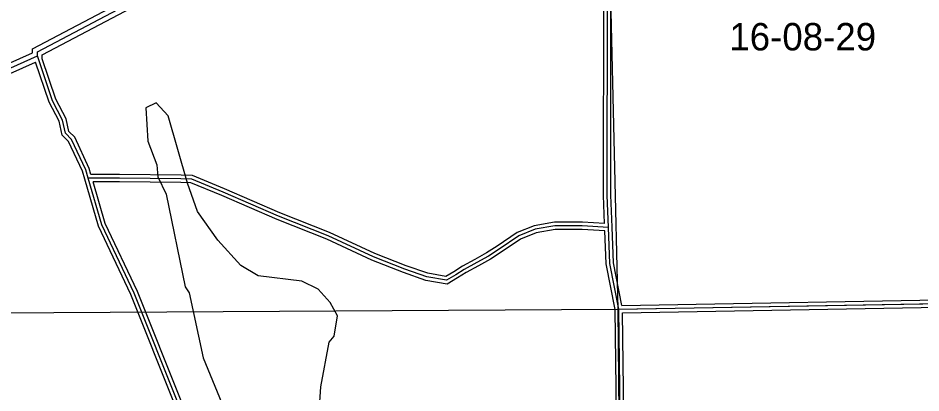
# Model space of a CAD drawing. Extents: x 418523 to 616617, y 1878279 to 2196743.
# Drawn here: x 526595 to 534001, y 1986525 to 1989600 of the extents above; entities that cross this region are included whole.
import ezdxf

# ---------------------------------------------------------------- set-up
doc = ezdxf.new("R2010")
doc.units = 0
for name, color, linetype in [('Level 1', 7, 'Continuous'), ('Level 2', 7, 'Continuous'), ('Level 22', 7, 'Continuous'), ('Level 23', 7, 'Continuous'), ('Level 31', 7, 'Continuous'), ('Level 32', 7, 'Continuous'), ('Level 7', 7, 'Continuous')]:
    doc.layers.add(name, color=color, linetype=linetype)

msp = doc.modelspace()

# ---------------------------------------------------------------- linework, layer by layer
at = {"layer": 'Level 1'}
for p, q in [((531388.797, 1992478.224), (531514.163, 1987210.188)), ((536686.421, 1987297.811), (531514.163, 1987210.188)), ((531514.163, 1987210.188), (526172.277, 1987177.686)), ((531514.163, 1987210.188), (531571.549, 1981944.582))]:
    msp.add_line(p, q, dxfattribs=at)
at = {"layer": 'Level 22'}
msp.add_line((526195.875, 1989040.097), (526753.4, 1989289.416), dxfattribs=at)
msp.add_lwpolyline([(526753.4, 1989289.416), (526753.52, 1989322.872), (528274.001, 1990125.956), (528290.639, 1990167.356), (529593.656, 1990837.789)], dxfattribs=at)
at = {"layer": 'Level 23'}
for p, q in [((526179.545, 1989076.613), (526713.493, 1989315.386)), ((526212.253, 1989003.602), (526738.722, 1989239.031))]:
    msp.add_line(p, q, dxfattribs=at)
for points in [[(526713.493, 1989315.386), (526713.604, 1989347.027), (528242.354, 1990154.478), (528259.081, 1990196.104), (529575.727, 1990873.548)], [(526793.315, 1989264.916), (526793.435, 1989298.717), (528305.65, 1990097.434), (528322.195, 1990138.606), (529571.409, 1990781.356)]]:
    msp.add_lwpolyline(points, dxfattribs=at)
at = {"layer": 'Level 31'}
msp.add_line((531586.585, 1982571.156), (531522.386, 1987212.399), dxfattribs=at)
for points in [[(531436.8, 1987882.916), (531425.96, 1988146.606), (531428.361, 1989787.432)], [(527170.136, 1988286.425), (527150.075, 1988354.501), (527034.233, 1988605.106), (526984.611, 1988655.103), (526959.935, 1988763.561), (526877.076, 1988922.409), (526753.4, 1989289.416)], [(531436.8, 1987882.916), (531223.063, 1987896.735), (530997.22, 1987895.322), (530836.313, 1987867.87), (530701.641, 1987814.145), (530541.086, 1987704.506), (530453.35, 1987648.076), (530356.74, 1987594.585), (530254.729, 1987538.203), (530184.477, 1987493.715), (530108.516, 1987449.246), (529947.162, 1987477.438), (529767.85, 1987540.969), (529509.372, 1987642.231), (529138.85, 1987812.977), (528730.238, 1987974.769), (528277.663, 1988171.63), (528019.213, 1988278.721), (527931.045, 1988281.211), (527426.74, 1988286.614), (527170.136, 1988286.425)], [(528154.77, 1983033.176), (528484.931, 1984197.92), (528619.491, 1984489.106), (528645.767, 1984839.221), (528604.906, 1985039.376), (528141.546, 1985974.869), (528116.807, 1986066.597), (527910.005, 1986434.252), (527546.508, 1987344.313), (527281.711, 1987903.826), (527170.136, 1988286.425)], [(531522.386, 1987212.399), (531448.804, 1987587.946), (531436.8, 1987882.916)], [(531522.386, 1987212.399), (534607.273, 1987267.506), (534641.267, 1987284.122)]]:
    msp.add_lwpolyline(points, dxfattribs=at)
at = {"layer": 'Level 32'}
for p, q in [((531556.18, 1982600.278), (531492.426, 1987209.281)), ((531616.583, 1982571.571), (531552.799, 1987182.936))]:
    msp.add_line(p, q, dxfattribs=at)
for points in [[(531405.455, 1987915.004), (531395.959, 1988146.011), (531398.36, 1989787.476)], [(531466.776, 1987884.147), (531455.962, 1988147.2), (531458.361, 1989787.389)], [(527141.36, 1988277.946), (527121.92, 1988343.91), (527009.217, 1988587.723), (526957.265, 1988640.068), (526931.543, 1988753.124), (526849.394, 1988910.61), (526738.721, 1989239.031)], [(527192.568, 1988316.442), (527178.231, 1988365.091), (527059.248, 1988622.491), (527011.959, 1988670.138), (526988.329, 1988773.997), (526904.758, 1988934.208), (526793.316, 1989264.915)], [(528125.907, 1983041.357), (528456.709, 1984208.366), (528589.981, 1984496.765), (528615.538, 1984837.306), (528576.292, 1985029.554), (528113.351, 1985964.202), (528088.819, 1986055.161), (527882.882, 1986421.277), (527518.992, 1987332.321), (527253.577, 1987893.142), (527141.335, 1988278.026)], [(531405.455, 1987915.004), (531223.939, 1987926.741), (530994.586, 1987925.307), (530828.141, 1987896.91), (530687.454, 1987840.785), (530524.51, 1987729.514), (530437.952, 1987673.842), (530342.218, 1987620.836), (530239.434, 1987564.028), (530168.869, 1987519.341), (530102.848, 1987480.691), (529954.806, 1987506.557), (529778.335, 1987569.082), (529521.131, 1987669.845), (529150.659, 1987840.568), (528741.747, 1988002.479), (528289.39, 1988199.245), (528025.587, 1988308.553), (527931.63, 1988311.208), (527426.889, 1988316.615), (527192.567, 1988316.441)], [(531407.923, 1987854.718), (531222.188, 1987866.728), (530999.855, 1987865.337), (530844.485, 1987838.83), (530715.829, 1987787.506), (530557.663, 1987679.496), (530468.747, 1987622.308), (530371.263, 1987568.332), (530270.024, 1987512.379), (530200.085, 1987468.088), (530114.185, 1987417.8), (529939.517, 1987448.319), (529757.366, 1987512.856), (529497.612, 1987614.616), (529127.041, 1987785.386), (528718.73, 1987947.059), (528265.937, 1988144.015), (528012.838, 1988248.888), (527930.46, 1988251.215), (527426.59, 1988256.613), (527210.128, 1988256.453)], [(528193.429, 1983059.542), (528513.153, 1984187.472), (528649.001, 1984481.448), (528675.996, 1984841.134), (528633.521, 1985049.197), (528169.742, 1985985.535), (528144.795, 1986078.034), (527937.128, 1986447.227), (527574.023, 1987356.306), (527309.846, 1987914.509), (527210.128, 1988256.453)], [(531492.426, 1987209.281), (531418.921, 1987584.431), (531407.923, 1987854.717)], [(531546.993, 1987242.843), (531478.686, 1987591.461), (531466.776, 1987884.135)], [(531546.993, 1987242.843), (534600.08, 1987297.384), (534625.213, 1987309.666)], [(531552.799, 1987182.935), (534614.466, 1987237.629), (534654.442, 1987257.169)]]:
    msp.add_lwpolyline(points, dxfattribs=at)
at = {"layer": 'Level 7'}
msp.add_lwpolyline([(529061.208, 1986325.795), (529078.705, 1986575.821), (529146.57, 1986942.421), (529188.41, 1986992.282), (529213.947, 1987158.936), (529155.944, 1987267.509), (529056.27, 1987376.21), (528923.085, 1987443.32), (528564.786, 1987486.146), (528423.331, 1987569.976), (528232.243, 1987778.999), (528066.295, 1988012.972), (527983.689, 1988246.657), (527827.055, 1988797.378), (527727.381, 1988906.05), (527643.89, 1988864.657), (527659.675, 1988589.491), (527734.09, 1988397.527), (527742.092, 1988297.455), (527808.326, 1988155.512), (527964.274, 1987396.416), (527997.455, 1987346.266), (528112.437, 1986812.374), (528286.129, 1986395.006)], dxfattribs=at)

# ---------------------------------------------------------------- texts
at = {"layer": 'Level 2'}
msp.add_text('16-08-29', height=225, dxfattribs=at).set_placement((532428.843, 1989334.596))

doc.saveas('drawing.dxf')
